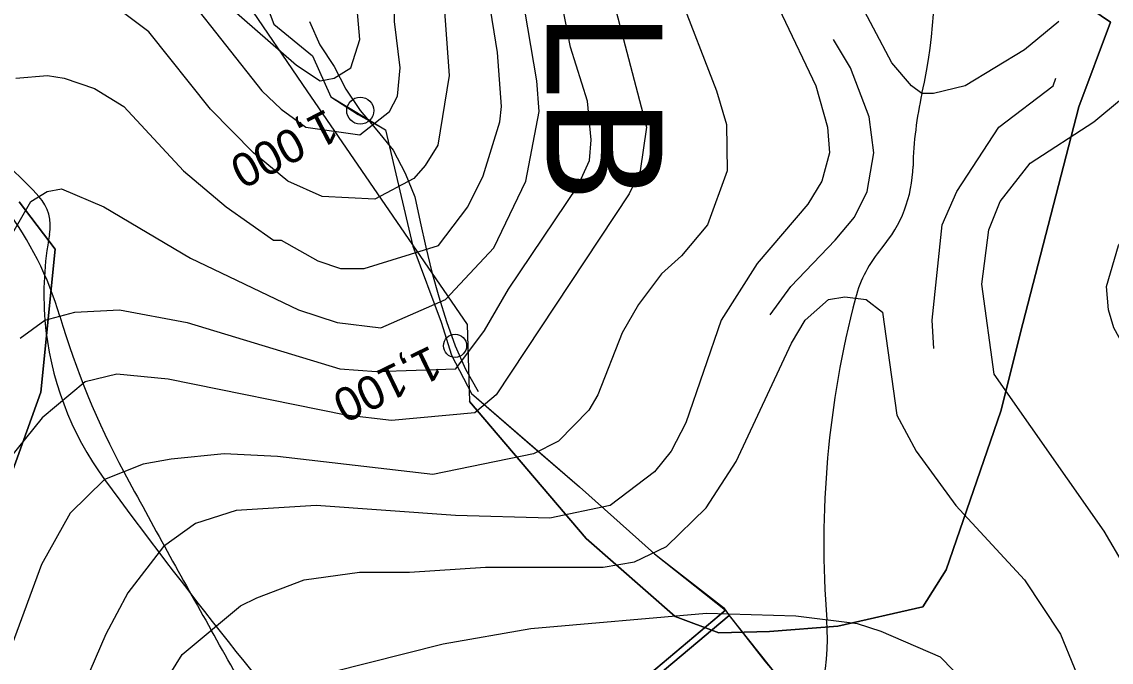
# Model space of a CAD drawing. Extents: x -510989 to -501240, y -1184665 to -1176098.
# Drawn here: x -502365.2 to -501941.9, y -1181410 to -1181161.1 of the extents above; entities that cross this region are included whole.
import ezdxf

# ---------------------------------------------------------------- set-up
doc = ezdxf.new("R2010")
doc.units = 0
for name, color, linetype in [('lesni_pozemek', 7, 'Continuous'), ('NAVRH_rozvodnice', 7, 'Continuous'), ('ostatni_plocha_x_ostatni_komunikace', 7, 'Continuous'), ('popis', 7, 'Continuous'), ('STAV_povodi', 7, 'Continuous'), ('STAV_USES', 7, 'Continuous'), ('STAV_zaplavove_uzemi', 7, 'Continuous'), ('trasovani_toku', 7, 'Continuous'), ('vrstevnice_01', 7, 'Continuous'), ('vrstevnice_02', 7, 'Continuous'), ('vrstevnice_03', 7, 'Continuous')]:
    doc.layers.add(name, color=color, linetype=linetype)

msp = doc.modelspace()

# ---------------------------------------------------------------- linework, layer by layer
at = {"layer": 'lesni_pozemek'}
for points in [[(-502274.35, -1181142.96), (-502267.3, -1181162.02), (-502252.24, -1181174.4), (-502245.05, -1181190.25), (-502234.44, -1181197.07), (-502223.87, -1181203.15), (-502213.23, -1181248.28), (-502202.21, -1181277.8), (-502198.24, -1181290.69), (-502190.43, -1181305.52), (-502168.92, -1181324.15), (-502148.44, -1181341.79), (-502119.4, -1181367.84), (-502092.51, -1181388.65), (-502091.73, -1181389.72), (-502163.11, -1181449.77)], [(-502374.88, -1181352.34), (-502357.8, -1181305.08), (-502352.23, -1181249.5), (-502366.17, -1181231.11)], [(-502366.17, -1181231.11), (-502352.23, -1181249.5), (-502357.8, -1181305.08), (-502374.88, -1181352.34)], [(-502161.67, -1181451.79), (-502090.28, -1181391.79), (-502076.51, -1181409.51), (-502064.94, -1181423.2)]]:
    msp.add_lwpolyline(points, dxfattribs=at)
at = {"layer": 'NAVRH_rozvodnice'}
for centre, radius, start, end in [((-502208.23, -1181145.29), 197.71, 347.2271, 7.9338), ((-501876.68, -1181220.45), 142.25, 167.2271, 178.7173), ((-502468.62, -1181328.29), 148.28, 42.0398, 63.151), ((-502069.49, -1181216.13), 50.61, 319.3872, 358.7173), ((-502371.26, -1181240.5), 17.18, 349.1094, 42.0398), ((-502233.76, -1181266.96), 122.84, 169.1094, 184.6892), ((-501993.96, -1181280.9), 48.89, 139.3872, 165.3036), ((-501677.1, -1181364.01), 376.47, 165.3036, 184.4928), ((-502235.18, -1181267.07), 121.42, 184.6892, 216.3257), ((-500526.14, -1180010.48), 2242.7, 216.32566, 220.36575), ((-502140.12, -1181400.39), 87.98, 287.0586, 4.4928)]:
    msp.add_arc(centre, radius, start, end, dxfattribs=at)
at = {"layer": 'ostatni_plocha_x_ostatni_komunikace'}
msp.add_lwpolyline([(-502365.66, -1181723.74), (-502359.08, -1181712.41), (-502341.26, -1181675.92), (-502314.95, -1181627.81), (-502298.99, -1181606.12), (-502282.96, -1181583.21), (-502263.96, -1181562.39), (-502231.52, -1181529.58), (-502196.55, -1181483.76), (-502163.11, -1181449.77), (-502091.73, -1181389.72), (-502090.28, -1181391.79), (-502161.67, -1181451.79), (-502193.58, -1181484.32), (-502227.85, -1181529.67), (-502280.14, -1181583.49), (-502311.38, -1181627.7), (-502330.22, -1181661.23), (-502339.68, -1181678.48), (-502355.84, -1181711.28), (-502368.23, -1181732.87)], dxfattribs=at)
at = {"layer": 'popis'}
msp.add_lwpolyline([(-502365.51, -1181018.48), (-502344.01, -1181040.98), (-502329.16, -1181044.92), (-502318.82, -1181037.73), (-502303.28, -1181052.62), (-502295.71, -1181080.06), (-502292.6, -1181095.44), (-502286.78, -1181111.18), (-502273.9, -1181123.07), (-502274.35, -1181142.96), (-502267.3, -1181162.02), (-502252.24, -1181174.4), (-502245.05, -1181190.25), (-502223.87, -1181203.15), (-502213.23, -1181248.28), (-502202.21, -1181277.8), (-502198.24, -1181290.69), (-502190.43, -1181305.52), (-502148.44, -1181341.79), (-502119.4, -1181367.84), (-502091.73, -1181389.72), (-502090.28, -1181391.79), (-502070.73, -1181416.35)], dxfattribs=at)
at = {"layer": 'STAV_povodi'}
for centre, radius, start, end in [((-502208.23, -1181145.29), 197.71, 347.2271, 7.9338), ((-501876.68, -1181220.45), 142.25, 167.2271, 178.7173), ((-502476.91, -1181312.73), 131.88, 16.3958, 57.4974), ((-502069.49, -1181216.13), 50.61, 319.3872, 358.7173), ((-501993.96, -1181280.9), 48.89, 139.3872, 165.3036), ((-501677.1, -1181364.01), 376.47, 165.3036, 184.4928), ((-502048.52, -1181186.68), 314.67, 196.3958, 208.3292), ((-499222.77, -1179663.31), 3524.89, 208.32918, 209.47107), ((-502140.12, -1181400.39), 87.98, 287.0586, 4.4928), ((-503627.99, -1182152.73), 1535.07, 28.15052, 29.47107)]:
    msp.add_arc(centre, radius, start, end, dxfattribs=at)
at = {"layer": 'STAV_USES'}
for p, q in [((-501982.6, -1181133.54), (-501942.17, -1181161.22)), ((-501942.17, -1181161.22), (-501982.6, -1181133.54)), ((-502281.62, -1181148.05), (-502254.49, -1181187.96)), ((-502281.62, -1181148.05), (-502254.49, -1181187.96)), ((-501942.17, -1181161.22), (-501954.41, -1181194.21)), ((-501954.41, -1181194.21), (-501942.17, -1181161.22)), ((-502254.49, -1181187.96), (-502192.11, -1181278.71)), ((-502254.49, -1181187.96), (-502192.11, -1181278.71)), ((-501954.41, -1181194.21), (-501976.22, -1181278.3)), ((-501976.22, -1181278.3), (-501954.41, -1181194.21)), ((-502192.11, -1181278.71), (-502191.23, -1181308.7)), ((-502192.11, -1181278.71), (-502191.23, -1181308.7)), ((-501976.22, -1181278.3), (-501984.73, -1181312.36)), ((-501984.73, -1181312.36), (-501976.22, -1181278.3)), ((-502145.92, -1181361.86), (-502191.23, -1181308.7)), ((-502191.23, -1181308.7), (-502145.92, -1181361.86)), ((-501984.73, -1181312.36), (-502006.01, -1181374.1)), ((-502006.01, -1181374.1), (-501984.73, -1181312.36)), ((-502111.34, -1181392.19), (-502145.92, -1181361.86)), ((-502145.92, -1181361.86), (-502111.34, -1181392.19)), ((-502006.01, -1181374.1), (-502015.06, -1181388.47)), ((-502015.06, -1181388.47), (-502006.01, -1181374.1)), ((-502015.06, -1181388.47), (-502048.04, -1181395.92)), ((-502048.04, -1181395.92), (-502015.06, -1181388.47)), ((-502094.32, -1181398.58), (-502111.34, -1181392.19)), ((-502111.34, -1181392.19), (-502094.32, -1181398.58)), ((-502048.04, -1181395.92), (-502074.64, -1181398.05)), ((-502074.64, -1181398.05), (-502048.04, -1181395.92)), ((-502074.64, -1181398.05), (-502094.32, -1181398.58)), ((-502094.32, -1181398.58), (-502074.64, -1181398.05))]:
    msp.add_line(p, q, dxfattribs=at)
at = {"layer": 'STAV_zaplavove_uzemi'}
for points in [[(-502723.47, -1180576.88), (-502750.97, -1180610.73), (-502772.12, -1180647.75), (-502783.76, -1180692.17), (-502790.11, -1180735.54), (-502816.55, -1180769.39), (-502838.76, -1180789.49), (-502880.02, -1180813.82), (-502947.71, -1180825.45), (-502980.5, -1180833.91), (-503008.01, -1180838.14), (-503027.04, -1180827.57), (-503058.78, -1180840.26), (-503097.92, -1180865.65), (-503133.88, -1180877.28), (-503224.85, -1180888.92), (-503331.68, -1180909.01), (-503349.66, -1180914.3), (-503380.34, -1180944.98), (-503395.15, -1180996.81), (-503404.67, -1181054.99), (-503414.18, -1181088.83), (-503405.74, -1181137.71), (-503341.21, -1181192.71), (-503275.63, -1181213.86), (-503238.61, -1181228.67), (-503221.69, -1181245.6), (-503229.09, -1181273.1), (-503244.96, -1181310.12), (-503251.3, -1181333.39), (-503243.9, -1181363.01), (-503246.02, -1181393.68), (-503244.96, -1181433.88), (-503251.3, -1181477.25), (-503261.88, -1181518.5), (-503269.29, -1181530.14), (-503299, -1181579.21), (-503326.93, -1181610.62), (-503351.36, -1181638.55), (-503381.61, -1181666.47), (-503397.91, -1181682.76), (-503420.01, -1181721.16), (-503428.16, -1181736.28), (-503464.23, -1181735.12), (-503497.97, -1181758.39), (-503482.84, -1181800.28), (-503460.74, -1181841), (-503407.53, -1181883.86), (-503369.52, -1181914.83), (-503348.4, -1181945.81), (-503334.32, -1181976.78), (-503286.45, -1182017.61), (-503224.5, -1182073.92), (-503185.08, -1182121.79), (-503159.74, -1182180.92), (-503125.16, -1182269.48), (-503118.18, -1182319.52), (-503118.18, -1182384.67), (-503122.84, -1182470.78), (-503133.31, -1182562.7), (-503147.27, -1182666.25), (-503152.24, -1182800.82), (-503140.98, -1182878.25), (-503110, -1182947.24), (-503050.82, -1183014.1), (-502950.75, -1183132.78), (-502862.33, -1183242.16), (-502789.02, -1183301.5), (-502594.33, -1183372.67), (-502552.52, -1183394.35), (-502521.54, -1183433.06), (-502481.28, -1183546.12), (-502442.56, -1183663.81), (-502399.2, -1183755.19), (-502318.67, -1183838.81), (-502270.66, -1183889.92), (-502173.29, -1183977.22)], [(-502250.32, -1184002.61), (-502355.07, -1183875.41), (-502442.37, -1183790.61), (-502477.29, -1183700.82), (-502532.16, -1183578.61), (-502567.08, -1183448.91), (-502626.05, -1183402.34), (-502705.41, -1183380.59), (-502814.2, -1183349.87), (-502882.03, -1183297.39), (-502931.95, -1183237.24), (-503042.02, -1183107.97), (-503139.64, -1183018.94), (-503222.14, -1182957.59), (-503308.56, -1182839.96), (-503316.24, -1182784.92), (-503330.32, -1182756.77), (-503348.24, -1182719.65), (-503334.16, -1182651.82), (-503323.92, -1182595.5), (-503313.68, -1182526.39), (-503294.1, -1182480.5), (-503251.86, -1182396.03), (-503229.34, -1182314.37), (-503216.1, -1182227.15), (-503242.43, -1182174.5), (-503271.86, -1182129.59), (-503287.34, -1182081.58), (-503343.88, -1182028.1), (-503361.79, -1182008.91), (-503396.35, -1181952.59), (-503442.43, -1181933.39), (-503497.46, -1181888.6), (-503525.62, -1181860.44), (-503528.18, -1181837.4), (-503548.66, -1181767.01), (-503558.9, -1181729.89), (-503576.82, -1181682.53), (-503578.1, -1181621.1), (-503567.86, -1181572.46), (-503552.5, -1181536.63), (-503538.04, -1181458.36), (-503518.33, -1181411.9), (-503509.88, -1181341.51), (-503497.21, -1181207.63), (-503499.77, -1181097.56), (-503498.02, -1181031.35), (-503510.82, -1180970.85), (-503549.22, -1180952.23), (-503571.32, -1180940.6), (-503605.07, -1180937.11), (-503651.61, -1180939.44), (-503671.39, -1180917.33), (-503679.53, -1180892.89), (-503713.27, -1180871.95), (-503727.24, -1180859.15), (-503734.22, -1180833.55), (-503728.4, -1180799.81), (-503741.2, -1180770.72), (-503722.82, -1180725.17), (-503721.54, -1180703.41), (-503731.78, -1180697.01), (-503767.61, -1180699.57), (-503790.65, -1180697.01), (-503817.53, -1180697.01), (-503861.04, -1180686.77), (-503889.2, -1180675.25), (-503900.72, -1180668.85), (-503953.2, -1180679.09), (-503997.99, -1180697.01), (-504063.27, -1180722.61), (-504109.34, -1180749.49), (-504142.62, -1180776.36), (-504177.18, -1180796.84), (-504211.73, -1180817.32), (-504414.98, -1180961.5), (-504472.7, -1180998.11), (-504544.51, -1181068.5), (-504600.82, -1181143.12), (-504621.94, -1181196.62), (-504641.65, -1181267.01), (-504660.25, -1181350.62), (-504634.7, -1181398.32), (-504617.66, -1181447.72), (-504600.62, -1181492.01), (-504587, -1181548.23), (-504592.11, -1181628.29), (-504569.96, -1181682.81), (-504568.26, -1181664.07), (-504554.63, -1181621.48), (-504547.82, -1181597.63)], [(-502765.18, -1180820.83), (-502819.12, -1180854.68), (-502855.09, -1180856.79), (-502878.36, -1180851.5), (-502911.15, -1180848.33), (-502954.52, -1180870.54), (-502984.14, -1180869.48), (-503005.29, -1180861.02), (-503048.66, -1180872.66), (-503074.04, -1180895.93), (-503100.49, -1180910.74), (-503124.82, -1180934.01), (-503148.09, -1180961.51), (-503167.13, -1180991.13), (-503214.18, -1181039.04), (-503223.14, -1181058.24), (-503224.42, -1181086.39), (-503233.38, -1181129.91), (-503224.42, -1181152.95), (-503210.34, -1181174.71), (-503189.86, -1181187.51), (-503177.06, -1181216.94), (-503187.3, -1181265.58), (-503182.09, -1181326.92), (-503202.22, -1181367.18), (-503223.9, -1181396.6), (-503227, -1181422.93), (-503244.04, -1181475.59), (-503248.68, -1181509.66), (-503278.16, -1181558.16), (-503308.83, -1181601.52), (-503351.14, -1181645.95), (-503365.95, -1181659.7), (-503395.57, -1181685.09), (-503411.43, -1181722.11), (-503422.01, -1181739.03), (-503437.88, -1181747.49), (-503460.09, -1181743.26), (-503481.25, -1181748.55), (-503492.88, -1181761.25), (-503472.79, -1181803.56), (-503443.17, -1181840.58), (-503413.55, -1181857.5), (-503278.84, -1181941.97), (-503242.23, -1181977.17), (-503180.29, -1182027.85), (-503125.38, -1182098.25), (-503088.78, -1182167.23), (-503075.54, -1182217), (-503114.26, -1182162.8), (-503152.97, -1182091.56), (-503197.89, -1182048.2), (-503210.28, -1182032.71), (-503231.96, -1182021.87), (-503259.83, -1182017.22), (-503266.03, -1182021.87), (-503224.21, -1182048.2), (-503199.43, -1182076.07), (-503157.62, -1182114.79), (-503135.94, -1182159.7), (-503118.9, -1182207.71), (-503111.16, -1182251.07), (-503108.24, -1182409.43), (-503115.92, -1182478.55), (-503128.72, -1182603.98), (-503131.28, -1182696.13), (-503104.4, -1182780.6), (-503071.45, -1182869.91), (-503052.71, -1182886.94), (-502977.76, -1182944.86), (-502838.07, -1183047.07), (-502664.31, -1183174.84), (-502563.8, -1183270.24), (-502485.44, -1183353.71), (-502446.26, -1183432.07), (-502383.48, -1183571.46), (-502315.46, -1183658.04), (-502253.62, -1183724), (-502158.8, -1183808.51), (-502045.43, -1183923.94), (-501930, -1184016.7), (-501793.89, -1184089.91), (-501746.5, -1184127.32), (-501709.09, -1184197.15)], [(-502226.81, -1183999.33), (-502311.75, -1183908.57), (-502419.96, -1183792.22), (-502451.37, -1183739.86), (-502483.95, -1183647.94), (-502521.19, -1183547.88), (-502550.27, -1183461.78), (-502572.38, -1183429.2), (-502656.85, -1183386.44), (-502768.21, -1183357), (-502834.76, -1183325), (-502889.79, -1183272.53), (-502938.43, -1183213.65), (-503042.23, -1183094.94), (-503121.07, -1183000.61), (-503188.65, -1182909.1), (-503198.5, -1182830.26), (-503192.9, -1182654.04), (-503169.63, -1182457.41), (-503165.02, -1182331.94), (-503174.64, -1182244.43), (-503211.18, -1182165.58), (-503248.68, -1182104.04), (-503298.6, -1182058.14), (-503358.04, -1182010.06), (-503388.64, -1181959.36), (-503422.73, -1181920.9), (-503472.56, -1181875.44), (-503525.05, -1181800.26), (-503528.23, -1181753.72), (-503520.82, -1181644.77), (-503514.48, -1181592.94), (-503470.14, -1181471.68), (-503458.61, -1181430.33), (-503465.34, -1181377.45), (-503493.67, -1181297.01), (-503493.67, -1181272.57), (-503489.02, -1181233.01), (-503455.28, -1181146.91), (-503458.77, -1181102.69), (-503461.1, -1181050.33), (-503461.1, -1181016.59), (-503465.75, -1180995.65), (-503478.55, -1180979.36)]]:
    msp.add_spline(points, degree=3, dxfattribs=at)
at = {"layer": 'trasovani_toku'}
for p, q in [((-502253.36, -1181160.94), (-502249.39, -1181170.12)), ((-502249.39, -1181170.12), (-502243.83, -1181178.43)), ((-502243.83, -1181178.43), (-502239.27, -1181187.33)), ((-502239.27, -1181187.33), (-502233.68, -1181195.62)), ((-502233.68, -1181195.62), (-502227.23, -1181203.26)), ((-502227.23, -1181203.26), (-502220.94, -1181211.04)), ((-502220.94, -1181211.04), (-502216.28, -1181219.88)), ((-502216.28, -1181219.88), (-502212.43, -1181229.11)), ((-502212.43, -1181229.11), (-502210.38, -1181238.9)), ((-502210.38, -1181238.9), (-502208.19, -1181248.66)), ((-502208.19, -1181248.66), (-502205.89, -1181258.39)), ((-502205.89, -1181258.39), (-502203.1, -1181267.99)), ((-502203.1, -1181267.99), (-502200.12, -1181277.54)), ((-502200.12, -1181277.54), (-502196.85, -1181286.99)), ((-502196.85, -1181286.99), (-502192.84, -1181296.15)), ((-502192.84, -1181296.15), (-502187.86, -1181304.82))]:
    msp.add_line(p, q, dxfattribs=at)
for centre, radius in [((-502233.68, -1181195.62), 5.25), ((-502196.85, -1181286.99), 4.5)]:
    msp.add_circle(centre, radius, dxfattribs=at)
at = {"layer": 'vrstevnice_01'}
for points in [[(-502431.09, -1181135), (-502356.5, -1181125), (-502340.31, -1181125), (-502328.59, -1181129), (-502322.31, -1181132), (-502300.09, -1181152), (-502271.91, -1181188), (-502264.41, -1181195), (-502254.81, -1181202), (-502233.81, -1181205), (-502222.31, -1181196), (-502219.19, -1181190), (-502218.19, -1181179), (-502220.31, -1181161), (-502220.09, -1181133), (-502209.41, -1181098), (-502205.91, -1181082), (-502204.91, -1181070), (-502205.59, -1181045), (-502211.41, -1181020), (-502231.19, -1180947), (-502236.22, -1180936.46)], [(-502365.81, -1181284), (-502356.19, -1181277), (-502344.59, -1181274), (-502327.19, -1181273), (-502300.91, -1181278), (-502241.59, -1181296), (-502227.31, -1181297), (-502196.5, -1181296), (-502185.41, -1181281), (-502176.09, -1181265), (-502149.19, -1181225), (-502144.59, -1181215), (-502144, -1181207), (-502145.41, -1181192), (-502152, -1181171), (-502157.41, -1181143)], [(-502109.91, -1181150), (-502095.31, -1181188), (-502091.41, -1181201), (-502091.09, -1181219), (-502098.81, -1181240), (-502108.91, -1181252), (-502116.59, -1181259), (-502125.5, -1181271), (-502131.91, -1181282), (-502141.41, -1181306), (-502144.91, -1181312), (-502156.69, -1181324), (-502166.41, -1181329), (-502205.41, -1181337), (-502265.81, -1181330), (-502286.59, -1181329), (-502307.09, -1181331), (-502318, -1181333), (-502333, -1181339), (-502346.41, -1181352), (-502357.5, -1181372), (-502368.91, -1181403)], [(-501962.19, -1181161), (-501975.59, -1181172), (-501998.69, -1181186), (-502010.91, -1181189), (-502015.41, -1181189), (-502019.5, -1181186), (-502027.09, -1181177), (-502041.41, -1181150)], [(-502367.5, -1181183), (-502355.19, -1181182), (-502348.69, -1181183), (-502336.91, -1181187), (-502325.59, -1181194), (-502302.41, -1181219), (-502285.81, -1181233), (-502267.41, -1181246), (-502264.41, -1181246), (-502250.09, -1181254), (-502241.41, -1181257), (-502232.09, -1181257), (-502203.31, -1181248), (-502191.91, -1181233), (-502185.91, -1181221), (-502179.41, -1181200), (-502178.81, -1181194), (-502180.31, -1181173), (-502183.69, -1181152)], [(-501962.68, -1181644.94), (-501959.69, -1181601), (-501957.31, -1181592), (-501950.19, -1181574), (-501935.19, -1181552), (-501912.91, -1181513), (-501901, -1181484), (-501895.19, -1181466), (-501891.5, -1181437), (-501891.81, -1181410), (-501896.19, -1181376), (-501903.69, -1181355), (-501918.81, -1181320), (-501940.91, -1181280), (-501943, -1181273), (-501943.69, -1181264), (-501939, -1181248), (-501928.31, -1181234), (-501908.31, -1181216), (-501897.31, -1181202), (-501890.59, -1181190), (-501882.09, -1181169), (-501878.05, -1181156.07)], [(-502312.19, -1181422), (-502302.91, -1181407), (-502280.19, -1181388), (-502273.81, -1181385), (-502255.41, -1181378), (-502234, -1181375), (-502214.5, -1181375), (-502185, -1181373), (-502139.31, -1181373), (-502127.09, -1181371), (-502114.69, -1181365), (-502099.31, -1181350), (-502087.59, -1181332), (-502066.09, -1181286), (-502060.81, -1181277), (-502051.69, -1181269), (-502045.41, -1181268), (-502037.09, -1181269), (-502030.81, -1181274), (-502025.19, -1181314), (-502017.69, -1181328), (-502002.31, -1181349), (-501975.59, -1181378), (-501961.59, -1181399), (-501950.91, -1181425)]]:
    msp.add_lwpolyline(points, dxfattribs=at)
at = {"layer": 'vrstevnice_02'}
for points in [[(-501981.33, -1181643.25), (-501982.09, -1181618), (-501977.59, -1181594), (-501963.81, -1181564), (-501938.31, -1181521), (-501925.31, -1181492), (-501920.41, -1181474), (-501915.69, -1181447), (-501917.5, -1181423), (-501928.81, -1181386), (-501944.59, -1181359), (-501987.41, -1181298), (-501992.19, -1181263), (-501989.41, -1181242), (-501985, -1181231), (-501973.31, -1181216), (-501948.59, -1181200), (-501937.91, -1181191), (-501926.91, -1181179), (-501923.59, -1181173), (-501918.59, -1181159), (-501908.81, -1181117), (-501903.19, -1181102.76)], [(-502143.91, -1181120), (-502122.5, -1181202), (-502124.91, -1181219), (-502129.19, -1181228), (-502180.81, -1181306), (-502189.09, -1181313), (-502221.59, -1181316), (-502239.31, -1181314), (-502308.31, -1181300), (-502328.19, -1181298), (-502340.59, -1181301), (-502357.31, -1181315), (-502370.19, -1181331)], [(-502369.19, -1181244), (-502361.69, -1181231), (-502355.31, -1181227), (-502349.81, -1181226), (-502333.31, -1181233), (-502299.59, -1181253), (-502257.69, -1181273), (-502242.69, -1181278), (-502225.69, -1181280), (-502200.59, -1181269), (-502181.81, -1181249), (-502169.31, -1181223), (-502164.19, -1181196), (-502165.09, -1181184), (-502174.41, -1181129)], [(-502082.81, -1181131), (-502056.59, -1181186), (-502052.09, -1181202), (-502051.31, -1181212), (-502054.31, -1181223), (-502059.81, -1181232), (-502079.41, -1181255), (-502093.41, -1181277), (-502107.19, -1181317), (-502112.91, -1181328), (-502119.31, -1181336), (-502136.59, -1181349), (-502160, -1181354), (-502196.69, -1181353), (-502250.81, -1181349), (-502281.91, -1181351), (-502297.69, -1181356), (-502310.09, -1181365), (-502324, -1181383), (-502332.59, -1181399), (-502354.5, -1181450)], [(-502202.81, -1181132), (-502199.09, -1181182), (-502203.59, -1181209), (-502208.41, -1181217), (-502212.91, -1181222), (-502228, -1181230), (-502248.41, -1181229), (-502261.81, -1181223), (-502275.19, -1181212), (-502291.81, -1181195), (-502315.81, -1181165), (-502332.91, -1181152)], [(-502284.69, -1181155), (-502258.41, -1181178), (-502249.19, -1181184), (-502243.81, -1181183), (-502237.31, -1181179), (-502233.81, -1181168), (-502235.59, -1181147)], [(-501993.59, -1181423), (-502008.19, -1181408), (-502031.31, -1181398), (-502040.41, -1181395), (-502064.41, -1181392), (-502099.09, -1181391), (-502167.41, -1181397), (-502201.5, -1181403), (-502245.09, -1181414)]]:
    msp.add_lwpolyline(points, dxfattribs=at)
at = {"layer": 'vrstevnice_03'}
for points in [[(-502074.41, -1181275), (-502066.41, -1181264), (-502049.09, -1181246), (-502041.59, -1181237), (-502036.69, -1181227), (-502034.09, -1181212), (-502035.91, -1181198), (-502043.19, -1181179), (-502049.81, -1181168)], [(-502010.81, -1181288), (-502011.5, -1181277), (-502007.59, -1181240), (-502001.91, -1181227), (-501985.5, -1181202), (-501964.41, -1181186), (-501963.41, -1181183)]]:
    msp.add_lwpolyline(points, dxfattribs=at)

# ---------------------------------------------------------------- texts
at = {"layer": 'STAV_USES'}
msp.add_text('LB', height=45, rotation=270, dxfattribs=at).set_placement((-502161.28, -1181157.39))
at = {"layer": 'trasovani_toku'}
for s, rotation, p in [('1,000', 207.5507, (-502246.8, -1181194.69)), ('1,100', 205.8313, (-502206.31, -1181286.66))]:
    msp.add_text(s, height=13, rotation=rotation, dxfattribs=at).set_placement(p)

doc.saveas('drawing.dxf')
